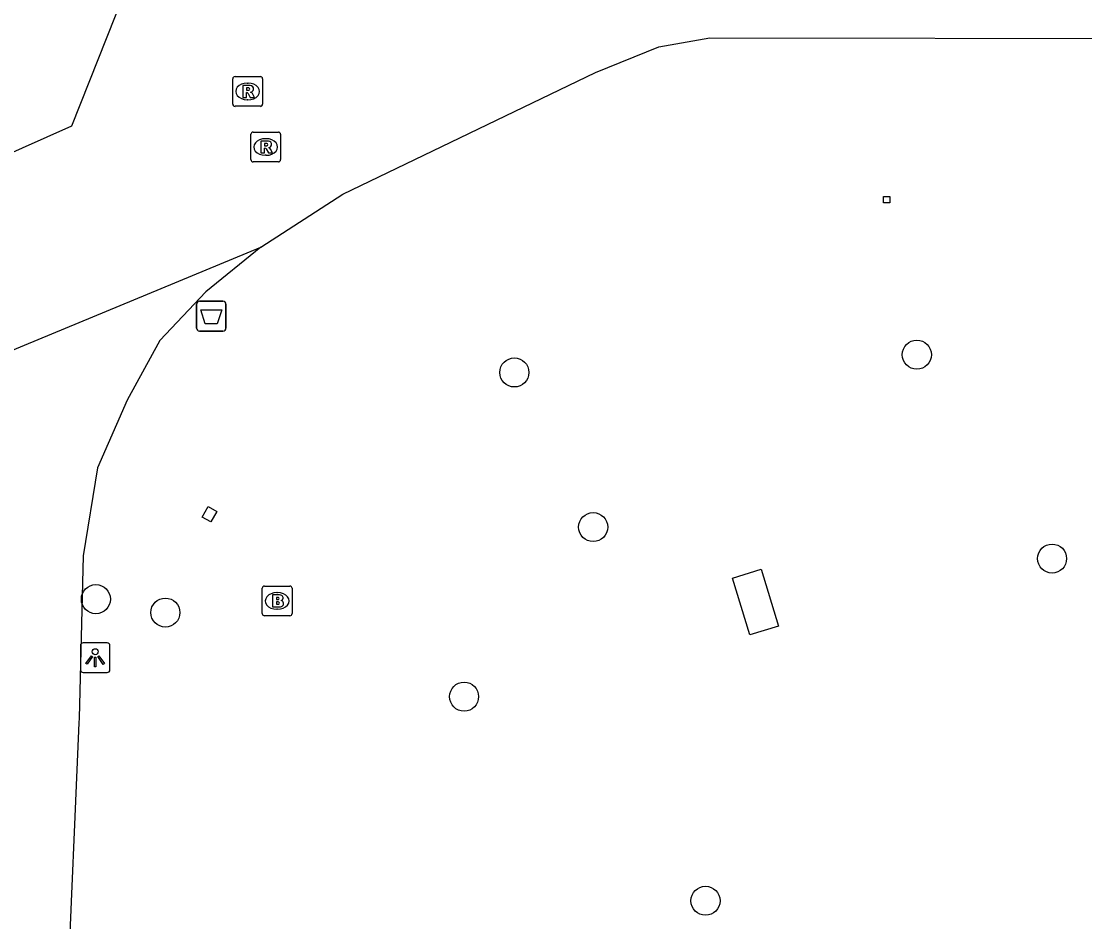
# Model space of a CAD drawing. Extents: x 161477 to 163040, y 383680 to 384868.
# Drawn here: x 161721.66 to 161757.44, y 384159.8 to 384190.09 of the extents above; entities that cross this region are included whole.
import ezdxf

# ---------------------------------------------------------------- set-up
doc = ezdxf.new("R2010")
doc.units = 0
for name, color, linetype in [('IMGEO_Afvalbak', 7, 'Continuous'), ('IMGEO_Boom', 7, 'Continuous'), ('IMGEO_Brandkraan', 7, 'Continuous'), ('IMGEO_Lichtpunt', 7, 'Continuous'), ('IMGEO_Rijbaan_lokaal_gesloten', 7, 'Continuous'), ('IMGEO_Rioolput', 7, 'Continuous'), ('IMGEO_Voetpad_gesloten', 7, 'Continuous')]:
    doc.layers.add(name, color=color, linetype=linetype)

msp = doc.modelspace()

# ---------------------------------------------------------------- linework, layer by layer
at = {"layer": 'IMGEO_Afvalbak'}
for p, q in [((161727.555, 384179.77), (161727.555, 384180.57)), ((161727.555, 384180.57), (161727.555, 384179.77)), ((161727.655, 384180.67), (161728.445, 384180.67)), ((161728.445, 384180.67), (161727.655, 384180.67)), ((161728.545, 384180.57), (161728.545, 384179.77)), ((161728.545, 384179.77), (161728.545, 384180.57)), ((161728.445, 384179.67), (161727.655, 384179.67)), ((161727.655, 384179.67), (161728.445, 384179.67))]:
    msp.add_line(p, q, dxfattribs=at)
msp.add_lwpolyline([(161727.698, 384180.384), (161728.402, 384180.384), (161728.253, 384179.914), (161727.847, 384179.914), (161727.698, 384180.384)], dxfattribs=at)
for centre, start, end in [((161727.655, 384180.57), 90, 180), ((161727.655, 384180.57), 90, 180), ((161728.445, 384180.57), 0, 90), ((161728.445, 384180.57), 360, 90), ((161727.655, 384179.77), 180, 270), ((161727.655, 384179.77), 180, 270), ((161728.445, 384179.77), 270, 0), ((161728.445, 384179.77), 270, 0)]:
    msp.add_arc(centre, 0.1, start, end, dxfattribs=at)
at = {"layer": 'IMGEO_Boom'}
for centre in [(161751.793, 384178.874), (161738.25, 384178.277), (161740.901, 384173.075), (161756.343, 384172.014), (161724.17, 384170.65), (161726.508, 384170.197), (161736.559, 384167.369), (161744.682, 384160.503)]:
    msp.add_circle(centre, 0.489, dxfattribs=at)
at = {"layer": 'IMGEO_Brandkraan'}
for p, q in [((161729.844, 384171.09), (161730.696, 384171.09)), ((161729.769, 384170.164), (161729.769, 384171.016)), ((161730.257, 384170.87), (161730.282, 384170.87)), ((161730.77, 384171.016), (161730.77, 384170.164)), ((161730.696, 384170.09), (161729.844, 384170.09)), ((161730.28, 384170.31), (161730.255, 384170.31))]:
    msp.add_line(p, q, dxfattribs=at)
for points in [[(161729.844, 384171.09), (161730.696, 384171.09)], [(161729.769, 384170.164), (161729.769, 384171.016)], [(161730.117, 384170.79), (161730.117, 384170.39), (161730.33, 384170.39)], [(161730.348, 384170.79), (161730.117, 384170.79)], [(161730.77, 384171.016), (161730.77, 384170.164)], [(161730.296, 384170.709), (161730.242, 384170.709), (161730.242, 384170.633)], [(161730.242, 384170.633), (161730.295, 384170.633)], [(161730.304, 384170.557), (161730.242, 384170.557), (161730.242, 384170.476)], [(161730.242, 384170.476), (161730.304, 384170.476)], [(161730.696, 384170.09), (161729.844, 384170.09)]]:
    msp.add_lwpolyline(points, dxfattribs=at)
for centre, radius, start, end in [((161729.846, 384171.014), 0.0765, 91.552, 178.448), ((161729.846, 384171.014), 0.0765, 91.552, 178.448), ((161730.694, 384171.014), 0.0765, 1.552, 88.448), ((161730.694, 384171.014), 0.0765, 1.552, 88.448), ((161730.352, 384170.645), 0.145, 59.4692, 91.5367), ((161730.377, 384170.692), 0.0922, 285.5137, 58.1501), ((161730.297, 384170.671), 0.0379, 267.8285, 90.9355), ((161730.305, 384170.516), 0.0404, 269.8759, 90.5077), ((161730.336, 384170.641), 0.251, 268.6676, 293.5347), ((161730.382, 384170.5), 0.105, 301.3115, 78.989), ((161729.846, 384170.166), 0.0765, 181.552, 268.448), ((161729.846, 384170.166), 0.0765, 181.552, 268.448), ((161730.694, 384170.166), 0.0765, 271.552, 358.448), ((161730.694, 384170.166), 0.0765, 271.552, 358.448)]:
    msp.add_arc(centre, radius, start, end, dxfattribs=at)
for centre, major_axis, ratio, start_param, end_param in [((161730.256, 384170.59), (-0.387, 0.002), 0.722429, 4.712389, 7.853982), ((161730.281, 384170.59), (-0.39, 0.002), 0.717154, 1.570796, 4.712389)]:
    msp.add_ellipse(centre, major_axis=major_axis, ratio=ratio, start_param=start_param, end_param=end_param, dxfattribs=at)
at = {"layer": 'IMGEO_Lichtpunt'}
for p, q in [((161723.647, 384169.083), (161723.647, 384168.276)), ((161723.647, 384169.083), (161723.647, 384168.276)), ((161724.549, 384169.178), (161723.741, 384169.178)), ((161724.549, 384169.178), (161723.741, 384169.178)), ((161724.643, 384168.276), (161724.643, 384169.083)), ((161724.643, 384168.276), (161724.643, 384169.083)), ((161723.741, 384168.182), (161724.549, 384168.182)), ((161723.741, 384168.182), (161724.549, 384168.182))]:
    msp.add_line(p, q, dxfattribs=at)
for points in [[(161724.021, 384168.747), (161724.06, 384168.719), (161723.872, 384168.457), (161723.834, 384168.484), (161724.021, 384168.747)], [(161724.123, 384168.699), (161724.17, 384168.699), (161724.17, 384168.377), (161724.123, 384168.377), (161724.123, 384168.699)], [(161724.233, 384168.719), (161724.271, 384168.746), (161724.458, 384168.484), (161724.419, 384168.456), (161724.233, 384168.719)]]:
    msp.add_lwpolyline(points, dxfattribs=at)
msp.add_circle((161724.146, 384168.881), 0.0994, dxfattribs=at)
for centre, start, end in [((161723.741, 384169.083), 90, 180), ((161723.741, 384169.083), 90, 180), ((161724.549, 384169.083), 0, 90), ((161724.549, 384169.083), 0, 90), ((161723.741, 384168.276), 180, 270), ((161723.741, 384168.276), 180, 270), ((161724.549, 384168.276), 270, 0), ((161724.549, 384168.276), 270, 360)]:
    msp.add_arc(centre, 0.0946, start, end, dxfattribs=at)
at = {"layer": 'IMGEO_Rijbaan_lokaal_gesloten'}
for points in [[(161727.059, 384269.989), (161728.987, 384269.454), (161735.03, 384268.003), (161737.038, 384267.25), (161738.189, 384266.605), (161739.378, 384265.251), (161739.846, 384264.352), (161740, 384263.58), (161740.086, 384263.15), (161739.941, 384261.637), (161730.158, 384210.609), (161727.178, 384196.211), (161723.345, 384186.557), (161694.589, 384173.746)], [(161729.725, 384182.49), (161732.479, 384184.27), (161740.985, 384188.366), (161743.11, 384189.23), (161744.828, 384189.533), (161759.976, 384189.513)], [(161713.664, 384175.843), (161729.725, 384182.49)]]:
    msp.add_lwpolyline(points, dxfattribs=at)
at = {"layer": 'IMGEO_Rioolput'}
for p, q in [((161728.776, 384187.304), (161728.776, 384188.156)), ((161728.851, 384188.23), (161729.703, 384188.23)), ((161729.264, 384188.01), (161729.289, 384188.01)), ((161729.777, 384188.156), (161729.777, 384187.304)), ((161729.703, 384187.23), (161728.851, 384187.23)), ((161729.287, 384187.45), (161729.262, 384187.45)), ((161729.383, 384185.436), (161729.383, 384186.288)), ((161729.458, 384186.362), (161730.31, 384186.362)), ((161729.871, 384186.142), (161729.896, 384186.142)), ((161730.384, 384186.288), (161730.384, 384185.436)), ((161729.894, 384185.582), (161729.869, 384185.582)), ((161730.31, 384185.362), (161729.458, 384185.362))]:
    msp.add_line(p, q, dxfattribs=at)
for points in [[(161728.776, 384187.304), (161728.776, 384188.156)], [(161728.851, 384188.23), (161729.703, 384188.23)], [(161729.365, 384187.928), (161729.113, 384187.93), (161729.113, 384187.53)], [(161729.777, 384188.156), (161729.777, 384187.304)], [(161729.113, 384187.53), (161729.237, 384187.53), (161729.237, 384187.692), (161729.248, 384187.692)], [(161729.291, 384187.849), (161729.237, 384187.849), (161729.237, 384187.768)], [(161729.237, 384187.768), (161729.289, 384187.768)], [(161729.295, 384187.663), (161729.366, 384187.53), (161729.506, 384187.53), (161729.441, 384187.656)], [(161729.703, 384187.23), (161728.851, 384187.23)], [(161729.383, 384185.436), (161729.383, 384186.288)], [(161729.458, 384186.362), (161730.31, 384186.362)], [(161730.384, 384186.288), (161730.384, 384185.436)], [(161729.972, 384186.06), (161729.72, 384186.062), (161729.72, 384185.662)], [(161729.72, 384185.662), (161729.844, 384185.662), (161729.844, 384185.824), (161729.855, 384185.824)], [(161729.898, 384185.981), (161729.844, 384185.981), (161729.844, 384185.9)], [(161729.844, 384185.9), (161729.896, 384185.9)], [(161729.902, 384185.795), (161729.973, 384185.662), (161730.113, 384185.662), (161730.048, 384185.788)], [(161730.31, 384185.362), (161729.458, 384185.362)]]:
    msp.add_lwpolyline(points, dxfattribs=at)
for centre, radius, start, end in [((161728.853, 384188.154), 0.0765, 91.552, 178.448), ((161728.853, 384188.154), 0.0765, 91.552, 178.448), ((161729.364, 384187.818), 0.109, 350.3612, 89.416), ((161729.701, 384188.154), 0.0765, 1.552, 88.448), ((161729.701, 384188.154), 0.0765, 1.552, 88.448), ((161729.247, 384187.639), 0.0533, 26.0293, 88.6989), ((161729.273, 384187.957), 0.19, 274.7715, 282.9687), ((161729.297, 384187.753), 0.0964, 77.0061, 93.1865), ((161729.311, 384187.81), 0.0378, 276.6634, 79.6772), ((161729.362, 384187.818), 0.112, 277.5842, 350.9817), ((161729.346, 384187.603), 0.108, 29.5134, 73.7905), ((161728.853, 384187.306), 0.0765, 181.552, 268.448), ((161728.853, 384187.306), 0.0765, 181.552, 268.448), ((161729.701, 384187.306), 0.0765, 271.552, 358.448), ((161729.701, 384187.306), 0.0765, 271.552, 358.448), ((161729.46, 384186.286), 0.0765, 91.552, 178.448), ((161729.46, 384186.286), 0.0765, 91.552, 178.448), ((161730.308, 384186.286), 0.0765, 1.552, 88.448), ((161730.308, 384186.286), 0.0765, 1.552, 88.448), ((161729.854, 384185.771), 0.0533, 26.0293, 88.6989), ((161729.88, 384186.089), 0.19, 274.7715, 282.9687), ((161729.904, 384185.885), 0.0964, 77.0061, 93.1865), ((161729.918, 384185.942), 0.0378, 276.6634, 79.6772), ((161729.971, 384185.95), 0.109, 350.3612, 89.416), ((161729.969, 384185.95), 0.112, 277.5842, 350.9817), ((161729.953, 384185.735), 0.108, 29.5134, 73.7905), ((161729.46, 384185.438), 0.0765, 181.552, 268.448), ((161729.46, 384185.438), 0.0765, 181.552, 268.448), ((161730.308, 384185.438), 0.0765, 271.552, 358.448), ((161730.308, 384185.438), 0.0765, 271.552, 358.448)]:
    msp.add_arc(centre, radius, start, end, dxfattribs=at)
for centre, major_axis, ratio, start_param, end_param in [((161729.263, 384187.73), (-0.387, 0.002), 0.722429, 4.712389, 7.853982), ((161729.288, 384187.73), (-0.39, 0.002), 0.717154, 1.570796, 4.712389), ((161729.87, 384185.862), (-0.387, 0.002), 0.722429, 4.712389, 7.853982), ((161729.895, 384185.862), (-0.39, 0.002), 0.717154, 1.570796, 4.712389)]:
    msp.add_ellipse(centre, major_axis=major_axis, ratio=ratio, start_param=start_param, end_param=end_param, dxfattribs=at)
at = {"layer": 'IMGEO_Voetpad_gesloten'}
for points in [[(161750.666, 384184.192), (161750.881, 384184.192), (161750.881, 384183.978), (161750.666, 384183.978), (161750.666, 384184.192)], [(161729.725, 384182.49), (161727.866, 384180.984), (161726.316, 384179.346), (161725.221, 384177.344), (161724.224, 384175.071), (161723.737, 384172.104), (161723.605, 384166.648), (161723.598, 384166.489), (161723.448, 384163.067), (161723.347, 384160.739), (161723.254, 384158.616)], [(161728.242, 384173.603), (161728.042, 384173.246), (161727.749, 384173.41), (161727.95, 384173.767), (161728.242, 384173.603)], [(161746.55, 384171.653), (161747.135, 384169.74), (161746.179, 384169.448), (161745.594, 384171.36), (161746.55, 384171.653)]]:
    msp.add_lwpolyline(points, dxfattribs=at)

doc.saveas('drawing.dxf')
